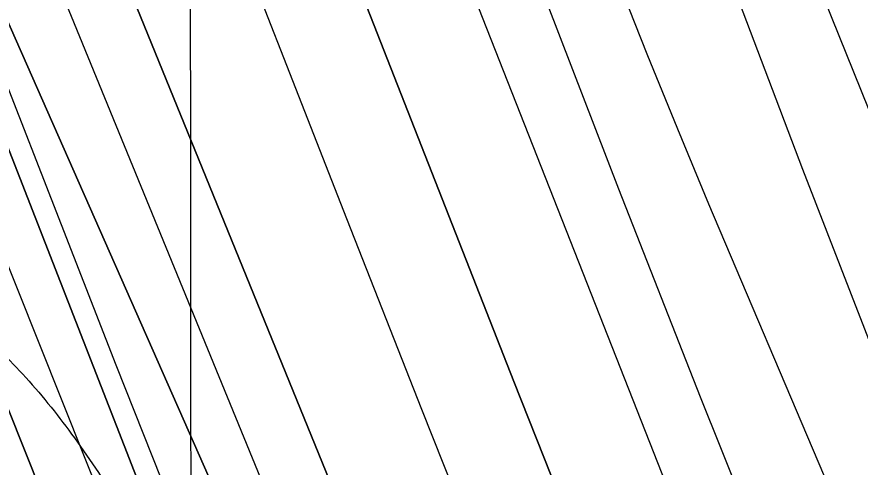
# Model space of a CAD drawing. Extents: x 3297772 to 3335630, y 634068 to 659439.
# Drawn here: x 3312327.9 to 3312642.2, y 652932.4 to 653100.3 of the extents above; entities that cross this region are included whole.
import ezdxf

# ---------------------------------------------------------------- set-up
doc = ezdxf.new("R2010")
doc.units = 0
for name, color, linetype in [('V-CHAN-NAID', 7, 'Continuous'), ('V-GRID-MAJR', 7, 'Continuous'), ('V-RIVR-EDGE', 7, 'Continuous'), ('V-TOPO-DPTH', 7, 'Continuous'), ('V-TOPO-MAJR', 7, 'Continuous'), ('V-TOPO-MINR', 7, 'Continuous'), ('V-TOPO-WATR', 7, 'Continuous')]:
    doc.layers.add(name, color=color, linetype=linetype)

msp = doc.modelspace()

# ---------------------------------------------------------------- linework, layer by layer
at = {"layer": 'V-GRID-MAJR'}
msp.add_spline([(3312404.53, 639457.24), (3312401.89, 642484.85), (3312396.6, 648546.19), (3312391.31, 654607.56), (3312388.66, 657641.31)], degree=3, dxfattribs=at)
at = {"layer": 'V-RIVR-EDGE'}
msp.add_spline([(3312883.83, 657641.82), (3312877.43, 657629.14), (3312871.37, 657628.72), (3312863.11, 657617.48), (3312850.09, 657604.96), (3312831.43, 657586.39), (3312812.78, 657572.58), (3312803.23, 657564.38), (3312789.37, 657559.65), (3312783.73, 657554.03), (3312778.95, 657547.98), (3312767.65, 657529.83), (3312766.74, 657514.68), (3312759.36, 657504.74), (3312737.65, 657480.11), (3312721.16, 657463.7), (3312710.73, 657449), (3312699.44, 657435.61), (3312692.93, 657428.27), (3312686.84, 657419.19), (3312681.62, 657408.38), (3312674.62, 657379.82), (3312668.49, 657352.56), (3312668.04, 657345.63), (3312665.88, 657344.77), (3312663.27, 657342.61), (3312660.21, 657327.47), (3312656.72, 657318.82), (3312656.28, 657315.35), (3312656.27, 657312.76), (3312656.25, 657305.4), (3312649.29, 657291.99), (3312642.33, 657278.15), (3312629.29, 657257.84), (3312613.67, 657244.02), (3312607.17, 657238.84), (3312604.13, 657235.39), (3312597.15, 657216.35), (3312589.75, 657199.05), (3312576.29, 657183.07), (3312552.85, 657158.45), (3312535.92, 657141.17), (3312529.84, 657135.12), (3312518.53, 657113.94), (3312495.09, 657088.45), (3312476.43, 657069.45), (3312466.01, 657059.08), (3312458.63, 657050.44), (3312456.42, 657033.99), (3312453.38, 657028.8), (3312435.15, 657010.23), (3312419.52, 656992.52), (3312412.13, 656980.42), (3312408.19, 656963.11), (3312401.64, 656941.04), (3312399.86, 656923.29), (3312398.97, 656910.74), (3312397.64, 656900.79), (3312392.42, 656890.41), (3312371.99, 656858.42), (3312368.08, 656851.5), (3312358.98, 656847.2), (3312355.07, 656842.44), (3312348.1, 656827.31), (3312342.02, 656819.53), (3312329.88, 656810.9), (3312322.93, 656802.69), (3312315.54, 656789.29), (3312314.22, 656780.63), (3312315.05, 656767.21), (3312319.36, 656757.24), (3312322.37, 656750.3), (3312324.96, 656746.4), (3312326.24, 656741.2), (3312321.9, 656736.88), (3312315.4, 656733.87), (3312309.33, 656731.72), (3312293.7, 656712.71), (3312281.09, 656690.66), (3312277.16, 656675.51), (3312275.39, 656662.1), (3312281.85, 656646.93), (3312281.83, 656640), (3312278.34, 656628.75), (3312273.12, 656617.94), (3312258.79, 656602.39), (3312246.2, 656588.13), (3312240.56, 656585.11), (3312233.19, 656580.37), (3312231.01, 656573.45), (3312216.18, 656528.02), (3312209.61, 656496.87), (3312208.27, 656481.72), (3312210.84, 656469.16), (3312213.84, 656459.19), (3312219.03, 656454.85), (3312220.75, 656451.81), (3312220.3, 656445.75), (3312215.52, 656438.4), (3312207.71, 656428.9), (3312199.46, 656418.96), (3312190.79, 656414.65), (3312182.97, 656406.45), (3312174.28, 656392.18), (3312172.95, 656381.36), (3312175.96, 656371.39), (3312180.7, 656362.29), (3312182.83, 656348.43), (3312180.2, 656336.75), (3312175.84, 656322.9), (3312165.83, 656303.44), (3312151.06, 656282.7), (3312142.37, 656268.86), (3312132.8, 656250.7), (3312126.26, 656232.97), (3312123.61, 656213.49), (3312124.38, 656172.36), (3312121.32, 656161.11), (3312110.42, 656131.7), (3312106.94, 656124.78), (3312106.49, 656119.15), (3312106.48, 656114.39), (3312107.78, 656112.65), (3312112.96, 656108.31), (3312112.95, 656104.85), (3312110.35, 656101.82), (3312104.71, 656098.81), (3312099.95, 656098.82), (3312095.18, 656094.93), (3312090.84, 656093.21), (3312087.81, 656093.65), (3312081.75, 656093.67), (3312077.85, 656090.65), (3312073.45, 656063.81), (3312068.16, 656026.59), (3312055.97, 655997.61), (3312045.52, 655975.56), (3312040.29, 655960.85), (3312035.47, 655938.35), (3312031.92, 655901.12), (3312030.13, 655879.05), (3312024.89, 655858.28), (3312021.83, 655848.33), (3312021.82, 655843.56), (3312023.1, 655834.9), (3312020.47, 655821.92), (3312016.98, 655812.4), (3312015.2, 655794.66), (3312007.34, 655765.67), (3312000.79, 655745.33), (3311997.76, 655742.31), (3311991.69, 655741.03), (3311986.48, 655736.71), (3311975.14, 655702.54), (3311969.88, 655673.54), (3311967.68, 655661.86), (3311967.62, 655636.74), (3311969.66, 655587.38), (3311970.07, 655575.69), (3311970.06, 655571.36), (3311972.22, 655571.36), (3311981.75, 655571.33), (3311985.2, 655568.29), (3311986.88, 655544.91), (3311989.45, 655536.24), (3311993.33, 655527.57), (3311994.15, 655510.25), (3311994.94, 655477.35), (3311993.58, 655456.14), (3311993.56, 655445.75), (3311996.13, 655437.08), (3311998.28, 655430.58), (3311999.55, 655418.45), (3312002.14, 655413.68), (3312005.59, 655409.78), (3312006.87, 655402.42), (3312010.72, 655381.62), (3312015.83, 655348.27), (3312020.08, 655316.22), (3312020.88, 655290.68), (3312024.34, 655286.34), (3312024.33, 655282.88), (3312021.72, 655278.55), (3312020.83, 655267.73), (3312020.36, 655251.71), (3312023.75, 655222.7), (3312024.12, 655198.88), (3312027.09, 655174.63), (3312027.92, 655158.18), (3312027.89, 655148.65), (3312033.05, 655134.35), (3312042.51, 655107.92), (3312048.96, 655087.55), (3312050.66, 655075.42), (3312051.93, 655064.16), (3312054.08, 655058.96), (3312054.93, 655053.33), (3312054.48, 655044.24), (3312054.44, 655029.52), (3312054.43, 655026.06), (3312057.46, 655026.05), (3312058.74, 655016.09), (3312058.72, 655009.59), (3312057.85, 655007), (3312058.7, 655000.5), (3312065.62, 654995.72), (3312069.06, 654986.19), (3312073.78, 654969.29), (3312075.04, 654956.3), (3312078.47, 654942.44), (3312077.58, 654930.32), (3312077.53, 654910.83), (3312077.47, 654886.59), (3312076.55, 654866.67), (3312076.51, 654848.49), (3312076.06, 654840.26), (3312077.76, 654829.87), (3312080.34, 654820.77), (3312078.15, 654811.25), (3312075.94, 654795.67), (3312071.58, 654782.69), (3312065.51, 654777.51), (3312055.05, 654751.56), (3312052.43, 654742.04), (3312052.83, 654727.32), (3312052.81, 654718.66), (3312051.92, 654709.57), (3312048.01, 654704.38), (3312044.11, 654701.8), (3312043.64, 654687.51), (3312041.88, 654675.39), (3312043.59, 654669.33), (3312047.46, 654658.06), (3312051.34, 654648.52), (3312056.94, 654638.55), (3312058.22, 654630.32), (3312056.91, 654626), (3312053.87, 654622.54), (3312055.56, 654606.08), (3312057.25, 654588.33), (3312055.9, 654567.55), (3312049.35, 654546.78), (3312038.46, 654520.4), (3312032.36, 654504.4), (3312028.85, 654484.49), (3312027.52, 654473.24), (3312030.9, 654437.29), (3312033.39, 654395.29), (3312033.79, 654380.57), (3312031.62, 654380.57), (3312029.45, 654378.41), (3312029.4, 654358.93), (3312028.5, 654342.91), (3312025.45, 654335.99), (3312021.1, 654326.48), (3312020.22, 654320.42), (3312017.16, 654307.87), (3312011.94, 654300.96), (3312002.83, 654291.89), (3311994.14, 654280.65), (3311985.01, 654266.82), (3311975.01, 654248.66), (3311965.01, 654231.8), (3311959.34, 654213.63), (3311951.92, 654190.7), (3311944.93, 654165.61), (3311941.42, 654144.83), (3311939.64, 654128.38), (3311938.31, 654114.97), (3311937.42, 654105.88), (3311937.39, 654090.72), (3311937.79, 654079.03), (3311943.83, 654068.63), (3311951.59, 654055.62), (3311959.76, 654034.82), (3311962.77, 654023.55), (3311962.74, 654015.33), (3311964.9, 654011.42), (3311970.96, 654011.41), (3311980.48, 654009.65), (3311992.58, 654001.4), (3311999.48, 653987.96), (3312004.63, 653969.33), (3312011.95, 653953.29), (3312017.96, 653932.49), (3312020.08, 653914.74), (3312021.76, 653894.38), (3312019.56, 653878.37), (3312014.29, 653850.67), (3312012.08, 653832.93), (3312009.91, 653827.3), (3312003.79, 653806.1), (3312002.03, 653792.69), (3312001.98, 653774.5), (3312001.97, 653770.61), (3312001.91, 653747.23), (3312003.17, 653728.17), (3312002.71, 653719.52), (3312004.85, 653708.69), (3312015.62, 653687.44), (3312023.82, 653676.17), (3312027.7, 653671.4), (3312028.56, 653667.5), (3312028.98, 653663.17), (3312031.13, 653657.1), (3312034.58, 653652.33), (3312037.17, 653647.13), (3312036.72, 653638.9), (3312035.38, 653625.05), (3312037.1, 653617.69), (3312040.98, 653611.18), (3312040.97, 653607.28), (3312039.22, 653602.53), (3312043.55, 653600.35), (3312043.54, 653595.59), (3312041.35, 653586.07), (3312040.46, 653578.28), (3312040.44, 653569.19), (3312044.3, 653554.02), (3312050.76, 653538.85), (3312058.51, 653521.52), (3312065.4, 653509.38), (3312069.24, 653484.25), (3312070.48, 653461.3), (3312067, 653456.12), (3312066.99, 653450.92), (3312074.76, 653441.81), (3312079.96, 653441.36), (3312080.38, 653437.03), (3312084.67, 653420.14), (3312091.12, 653403.67), (3312098.44, 653386.77), (3312109.65, 653368.12), (3312121.74, 653355.97), (3312125.62, 653349.46), (3312128.2, 653339.5), (3312130.35, 653336.03), (3312138.14, 653334.71), (3312144.18, 653326.04), (3312155.83, 653308.26), (3312169.63, 653287.88), (3312173.5, 653275.74), (3312176.95, 653271.41), (3312179.98, 653271.83), (3312182.58, 653271.39), (3312186.46, 653264.45), (3312198.98, 653249.7), (3312207.62, 653241.02), (3312220.12, 653218.91), (3312235.21, 653193.33), (3312245.1, 653166.89), (3312251.55, 653147.39), (3312254.98, 653135.26), (3312261.89, 653129.18), (3312265.78, 653127.01), (3312270.09, 653117.04), (3312278.69, 653091.91), (3312283.82, 653066.35), (3312289.81, 653037.33), (3312290.63, 653020.87), (3312298.83, 653007.86), (3312313.06, 652986.18), (3312331.2, 652965.79), (3312349.32, 652943.23), (3312366.58, 652917.21), (3312380.37, 652892.06), (3312391.13, 652867.79), (3312399.29, 652837.46), (3312404.42, 652813.21), (3312413.86, 652779.84), (3312426.26, 652716.17), (3312433.53, 652679.35), (3312435.21, 652658.13), (3312432.58, 652646.01), (3312429.96, 652637.36), (3312427.78, 652630.01), (3312427.76, 652621.35), (3312435.5, 652598.38), (3312438.91, 652579.32), (3312438.44, 652564.6), (3312439.24, 652538.19), (3312442.23, 652518.7), (3312447.38, 652503.53), (3312468.06, 652459.75), (3312483.55, 652420.75), (3312498.17, 652381.31), (3312505.93, 652365.71), (3312511.1, 652356.6), (3312510.65, 652348.38), (3312513.66, 652343.61), (3312517.12, 652340.57), (3312519.7, 652334.93), (3312520.12, 652328.44), (3312520.54, 652323.67), (3312524.86, 652318.9), (3312527.42, 652304.61), (3312533.48, 652302.43), (3312534.77, 652300.69), (3312534.76, 652295.06), (3312533.46, 652292.9), (3312539.49, 652282.93), (3312543.36, 652271.23), (3312557.17, 652254.31), (3312567.53, 652240), (3312583.95, 652226.54), (3312597.76, 652210.48), (3312621.93, 652179.25), (3312627.1, 652170.14), (3312635.32, 652164.49), (3312643.09, 652156.68), (3312650.43, 652146.71), (3312660.77, 652128.06), (3312679.29, 652089.05), (3312693.93, 652055.24), (3312706.41, 652026.64), (3312729.27, 651989.78), (3312750.41, 651958.12), (3312768.1, 651933.83), (3312782.77, 651915.18), (3312793.57, 651904.76), (3312806.08, 651886.98), (3312821.18, 651865.29), (3312842.77, 651841.86), (3312858.75, 651825.8), (3312876.91, 651814.5), (3312895.06, 651799.73), (3312904.14, 651794.95), (3312909.31, 651788.01), (3312919.23, 651769.8), (3312923.54, 651761.13), (3312925.69, 651758.96), (3312932.62, 651758.51), (3312939.97, 651754.16), (3312941.26, 651751.56), (3312945.99, 651737.26), (3312947.27, 651729.03), (3312950.29, 651723.83), (3312963.67, 651706.91), (3312981.79, 651681.75)], degree=3, dxfattribs=at)
at = {"layer": 'V-TOPO-DPTH'}
for points in [[(3312070.15, 654136.9), (3312141.02, 653885.32), (3312162.99, 653806.68), (3312184.71, 653727.97), (3312206.08, 653649.17), (3312227.21, 653570.3), (3312254.46, 653467.69), (3312261.85, 653440.1), (3312269.31, 653412.52), (3312276.88, 653384.98), (3312284.52, 653357.45), (3312292.49, 653330.02), (3312300.81, 653302.71), (3312309.66, 653275.56), (3312318.87, 653248.53), (3312333.7, 653206.35), (3312342.66, 653181.44), (3312351.86, 653156.63), (3312361.42, 653131.94), (3312371.22, 653107.35), (3312690.18, 652323.7)], [(3312690.18, 652323.7), (3312371.22, 653107.35), (3312361.42, 653131.94), (3312351.86, 653156.63), (3312342.66, 653181.44), (3312333.7, 653206.35), (3312318.87, 653248.53), (3312309.66, 653275.56), (3312300.81, 653302.71), (3312292.49, 653330.02), (3312284.52, 653357.45), (3312276.88, 653384.98), (3312269.31, 653412.52), (3312261.85, 653440.1), (3312254.46, 653467.69), (3312227.21, 653570.3), (3312206.08, 653649.17), (3312184.71, 653727.97), (3312162.99, 653806.68), (3312141.02, 653885.32), (3312070.15, 654136.9)], [(3312844.52, 651763.04), (3312795.63, 651855.99), (3312702.52, 652035.45), (3312700.73, 652038.97), (3312699, 652042.52), (3312697.34, 652046.1), (3312695.73, 652049.71), (3312631.72, 652196.89), (3312598.51, 652274.25), (3312565.78, 652351.82), (3312533.78, 652429.69), (3312502.26, 652507.76), (3312273.53, 653082.1), (3312263.86, 653107.05), (3312254.5, 653132.12), (3312245.6, 653157.35), (3312237.02, 653182.7), (3312216.79, 653244.28), (3312209.52, 653266.48), (3312202.27, 653288.69), (3312195.07, 653310.92), (3312187.9, 653333.15), (3312180.53, 653355.31), (3311952.44, 654130.84)], [(3312911.52, 651802.24), (3312878.41, 651868.71), (3312845.45, 651935.25), (3312779.3, 652069.44), (3312774.28, 652079.8), (3312769.34, 652090.21), (3312764.54, 652100.67), (3312759.83, 652111.18), (3312317.81, 653113.64), (3312315.58, 653118.79), (3312313.4, 653123.95), (3312311.29, 653129.13), (3312309.21, 653134.34), (3312305.33, 653144.3), (3312305.08, 653145.04), (3312305.01, 653145.28), (3312049.31, 654117.72)], [(3312049.31, 654117.72), (3312305.01, 653145.28), (3312305.08, 653145.04), (3312305.33, 653144.3), (3312309.21, 653134.34), (3312311.29, 653129.13), (3312313.4, 653123.95), (3312315.58, 653118.79), (3312317.81, 653113.64), (3312759.83, 652111.18), (3312764.54, 652100.67), (3312769.34, 652090.21), (3312774.28, 652079.8), (3312779.3, 652069.44), (3312845.45, 651935.25), (3312878.41, 651868.71), (3312911.52, 651802.24)], [(3312516.69, 652560.13), (3312476.8, 652660.65), (3312295.65, 653125.55), (3312292.74, 653133.25), (3312289.92, 653140.98), (3312287.26, 653148.76), (3312284.69, 653156.58), (3312225.15, 653343.91), (3312210.96, 653388.8), (3312196.86, 653433.72), (3312029.57, 654093.88)], [(3312029.57, 654093.88), (3312196.86, 653433.72), (3312210.96, 653388.8), (3312225.15, 653343.91), (3312284.69, 653156.58), (3312287.26, 653148.76), (3312289.92, 653140.98), (3312292.74, 653133.25), (3312295.65, 653125.55), (3312476.8, 652660.65), (3312516.69, 652560.13)], [(3312170.52, 653932.32), (3312181.22, 653882.76), (3312193.03, 653833.44), (3312205.57, 653784.29), (3312218.76, 653735.3), (3312232.09, 653686.34), (3312245.62, 653637.43), (3312259.28, 653588.57), (3312262.88, 653575.77), (3312278.88, 653520.67), (3312295.45, 653465.75), (3312312.89, 653411.1), (3312330.91, 653356.63), (3312392.65, 653174.75), (3312393.92, 653171.11), (3312395.21, 653167.48), (3312396.56, 653163.86), (3312397.94, 653160.26), (3312450.69, 653025.08), (3312478.68, 652953.97), (3312506.93, 652882.98), (3312535.59, 652812.15), (3312564.52, 652741.42), (3312795.3, 652181.88)], [(3312170.52, 653932.32), (3312181.22, 653882.76), (3312193.03, 653833.44), (3312205.57, 653784.29), (3312218.76, 653735.3), (3312232.09, 653686.34), (3312245.62, 653637.43), (3312259.28, 653588.57), (3312262.88, 653575.77), (3312278.88, 653520.67), (3312295.45, 653465.75), (3312312.89, 653411.1), (3312330.91, 653356.63), (3312392.65, 653174.75), (3312393.92, 653171.11), (3312395.21, 653167.48), (3312396.56, 653163.86), (3312397.94, 653160.26), (3312450.69, 653025.08), (3312478.68, 652953.97), (3312506.93, 652882.98), (3312535.59, 652812.15), (3312564.52, 652741.42), (3312795.3, 652181.88)], [(3312640.93, 652647.88), (3312597.47, 652753.02), (3312554.94, 652858.55), (3312513.04, 652964.33), (3312448.17, 653130.24), (3312439.36, 653153.32), (3312430.8, 653176.5), (3312422.61, 653199.8), (3312414.68, 653223.2), (3312409.33, 653239.4), (3312404.31, 653254.78), (3312399.36, 653270.19), (3312394.53, 653285.64), (3312389.78, 653301.1), (3312385.06, 653316.58), (3312380.29, 653332.05), (3312375.47, 653347.49), (3312370.62, 653362.93), (3312334.33, 653477.55)], [(3312640.93, 652647.88), (3312597.47, 652753.02), (3312554.94, 652858.55), (3312513.04, 652964.33), (3312448.17, 653130.24), (3312439.36, 653153.32), (3312430.8, 653176.5), (3312422.61, 653199.8), (3312414.68, 653223.2), (3312409.33, 653239.4), (3312404.31, 653254.78), (3312399.36, 653270.19), (3312394.53, 653285.64), (3312389.78, 653301.1), (3312385.06, 653316.58), (3312380.29, 653332.05), (3312375.47, 653347.49), (3312370.62, 653362.93), (3312334.33, 653477.55)]]:
    msp.add_lwpolyline(points, dxfattribs=at)
at = {"layer": 'V-TOPO-MAJR'}
msp.add_lwpolyline([(3312862.19, 652182.81), (3312479.78, 653155.2), (3312473.9, 653170.52), (3312468.2, 653185.89), (3312462.76, 653201.36), (3312457.49, 653216.9), (3312418.91, 653333.84), (3312406.85, 653370.9), (3312394.99, 653408.02), (3312383.42, 653445.24), (3312372.07, 653482.52), (3312360.81, 653519.83), (3312349.5, 653557.13), (3312338.11, 653594.4), (3312326.66, 653631.65), (3312316.23, 653665.45), (3312300.71, 653719.86), (3312286.79, 653774.65), (3312275.23, 653829.98), (3312265.27, 653885.68), (3312231.6, 654100.51)], dxfattribs=at)
at = {"layer": 'V-TOPO-MINR'}
for points in [[(3312070.15, 654136.9), (3312141.02, 653885.32), (3312162.99, 653806.68), (3312184.71, 653727.97), (3312206.08, 653649.17), (3312227.21, 653570.3), (3312254.46, 653467.69), (3312261.85, 653440.1), (3312269.31, 653412.52), (3312276.88, 653384.98), (3312284.52, 653357.45), (3312292.49, 653330.02), (3312300.81, 653302.71), (3312309.66, 653275.56), (3312318.87, 653248.53), (3312333.7, 653206.35), (3312342.66, 653181.44), (3312351.86, 653156.63), (3312361.42, 653131.94), (3312371.22, 653107.35), (3312690.18, 652323.7)], [(3311961.72, 654135.97), (3312262.41, 653168.74), (3312267.81, 653152.76), (3312273.41, 653136.85), (3312279.31, 653121.05), (3312285.41, 653105.31), (3312673.29, 652132.47)], [(3311952.44, 654130.84), (3312180.53, 653355.31), (3312187.9, 653333.15), (3312195.07, 653310.92), (3312202.27, 653288.69), (3312209.52, 653266.48), (3312216.79, 653244.28), (3312237.02, 653182.7), (3312245.6, 653157.35), (3312254.5, 653132.12), (3312263.86, 653107.05), (3312273.53, 653082.1), (3312502.26, 652507.76), (3312533.78, 652429.69), (3312565.78, 652351.82), (3312598.51, 652274.25), (3312631.72, 652196.89), (3312695.73, 652049.71), (3312697.34, 652046.1), (3312699, 652042.52), (3312700.73, 652038.97), (3312702.52, 652035.45), (3312795.63, 651855.99), (3312844.52, 651763.04)], [(3312049.31, 654117.72), (3312305.01, 653145.28), (3312305.08, 653145.04), (3312305.33, 653144.3), (3312309.21, 653134.34), (3312311.29, 653129.13), (3312313.4, 653123.95), (3312315.58, 653118.79), (3312317.81, 653113.64), (3312759.83, 652111.18), (3312764.54, 652100.67), (3312769.34, 652090.21), (3312774.28, 652079.8), (3312779.3, 652069.44), (3312845.45, 651935.25), (3312878.41, 651868.71), (3312911.52, 651802.24)], [(3312039.44, 654105.8), (3312210.31, 653448.04), (3312227, 653389.99), (3312295.26, 653150.9), (3312296.46, 653146.9), (3312297.73, 653142.93), (3312299.12, 653139), (3312300.58, 653135.1), (3312364.69, 652970.58), (3312398.81, 652884.66), (3312433.65, 652799.04), (3312469.57, 652713.87), (3312506.21, 652629), (3312729.88, 652119.82), (3312739.56, 652098.19), (3312749.42, 652076.64), (3312759.57, 652055.23), (3312769.91, 652033.9), (3312798.63, 651975.63), (3312822.44, 651927.67), (3312846.42, 651879.8), (3312870.67, 651832.06)], [(3312096.01, 653974.08), (3312138.51, 653826.05), (3312163.07, 653739.46), (3312187.24, 653652.77), (3312210.85, 653565.92), (3312234.07, 653478.96), (3312280.87, 653301.36), (3312284.44, 653287.93), (3312288.05, 653274.52), (3312291.71, 653261.12), (3312295.42, 653247.73), (3312299.28, 653234.39), (3312303.32, 653221.11), (3312307.62, 653207.91), (3312312.09, 653194.77), (3312315.28, 653185.72), (3312321.61, 653168.14), (3312328.12, 653150.63), (3312334.89, 653133.22), (3312341.84, 653115.87), (3312421.78, 652920.7), (3312469.29, 652806.01), (3312517.4, 652691.58), (3312566.41, 652577.53)], [(3312892.03, 652233.24), (3312678.38, 652727.1), (3312645.71, 652803.9), (3312613.69, 652880.95), (3312582.62, 652958.4), (3312552.18, 653036.1), (3312494.98, 653184.86), (3312493.67, 653188.4), (3312492.42, 653191.96), (3312491.26, 653195.55), (3312490.17, 653199.16), (3312424.63, 653425.33), (3312407.15, 653485.43), (3312389.59, 653545.5), (3312371.9, 653605.54), (3312354.13, 653665.56), (3312338.44, 653718.33), (3312328.41, 653751.93), (3312318.34, 653785.51), (3312308.19, 653819.08), (3312297.99, 653852.62), (3312288.47, 653886.33), (3312279.92, 653920.25), (3312272.81, 653954.51)], [(3312348.52, 653954.19), (3312364.35, 653893.6), (3312380.29, 653833.04), (3312396.41, 653772.52), (3312412.64, 653712.04), (3312429.17, 653651.64), (3312445.98, 653591.31), (3312463.2, 653531.1), (3312480.69, 653470.97), (3312546.36, 653248.16), (3312552.19, 653229.15), (3312558.32, 653210.24), (3312564.87, 653191.47), (3312571.71, 653172.8), (3312620.75, 653043.56), (3312652.93, 652960.58), (3312685.9, 652877.93), (3312720.08, 652795.77), (3312755.07, 652713.94), (3312952.78, 652260.66)], [(3312383.77, 653951.1), (3312392.01, 653919.28), (3312400.58, 653887.54), (3312409.19, 653855.8), (3312417.84, 653824.08), (3312426.52, 653792.37), (3312581.08, 653229.12), (3312582.77, 653223.33), (3312584.6, 653217.58), (3312586.63, 653211.9), (3312588.79, 653206.26), (3312719.2, 652882.61), (3312763.32, 652775.51), (3312808.55, 652668.87), (3312855.41, 652562.96)], [(3312170.52, 653932.32), (3312181.22, 653882.76), (3312193.03, 653833.44), (3312205.57, 653784.29), (3312218.76, 653735.3), (3312232.09, 653686.34), (3312245.62, 653637.43), (3312259.28, 653588.57), (3312262.88, 653575.77), (3312278.88, 653520.67), (3312295.45, 653465.75), (3312312.89, 653411.1), (3312330.91, 653356.63), (3312392.65, 653174.75), (3312393.92, 653171.11), (3312395.21, 653167.48), (3312396.56, 653163.86), (3312397.94, 653160.26), (3312450.69, 653025.08), (3312478.68, 652953.97), (3312506.93, 652882.98), (3312535.59, 652812.15), (3312564.52, 652741.42), (3312795.3, 652181.88)], [(3312429.87, 653519.11), (3312463.83, 653392.76), (3312472.66, 653360.39), (3312481.65, 653328.07), (3312490.88, 653295.82), (3312500.27, 653263.61), (3312502.16, 653257.21), (3312511.04, 653228.35), (3312520.36, 653199.63), (3312530.32, 653171.13), (3312540.71, 653142.78), (3312551.59, 653114.6), (3312562.68, 653086.5), (3312574.09, 653058.54), (3312585.71, 653030.65), (3312628.51, 652929.63), (3312661.87, 652851.37), (3312695.46, 652773.22), (3312729.4, 652695.22), (3312763.57, 652617.31)], [(3312334.33, 653477.55), (3312370.62, 653362.93), (3312375.47, 653347.49), (3312380.29, 653332.05), (3312385.06, 653316.58), (3312389.78, 653301.1), (3312394.53, 653285.64), (3312399.36, 653270.19), (3312404.31, 653254.78), (3312409.33, 653239.4), (3312414.68, 653223.2), (3312422.61, 653199.8), (3312430.8, 653176.5), (3312439.36, 653153.32), (3312448.17, 653130.24), (3312513.04, 652964.33), (3312554.94, 652858.55), (3312597.47, 652753.02), (3312640.93, 652647.88)]]:
    msp.add_lwpolyline(points, dxfattribs=at)
at = {"layer": 'V-TOPO-WATR'}
msp.add_lwpolyline([(3312029.57, 654093.88), (3312196.86, 653433.72), (3312210.96, 653388.8), (3312225.15, 653343.91), (3312284.69, 653156.58), (3312287.26, 653148.76), (3312289.92, 653140.98), (3312292.74, 653133.25), (3312295.65, 653125.55), (3312476.8, 652660.65), (3312516.69, 652560.13)], dxfattribs=at)

# ---------------------------------------------------------------- texts
at = {"layer": 'V-CHAN-NAID'}
msp.add_text('PLAQUEMINE "209" (209.0)', height=100, rotation=20.0358, dxfattribs=at).set_placement((3312510.88, 652666.7))

doc.saveas('drawing.dxf')
